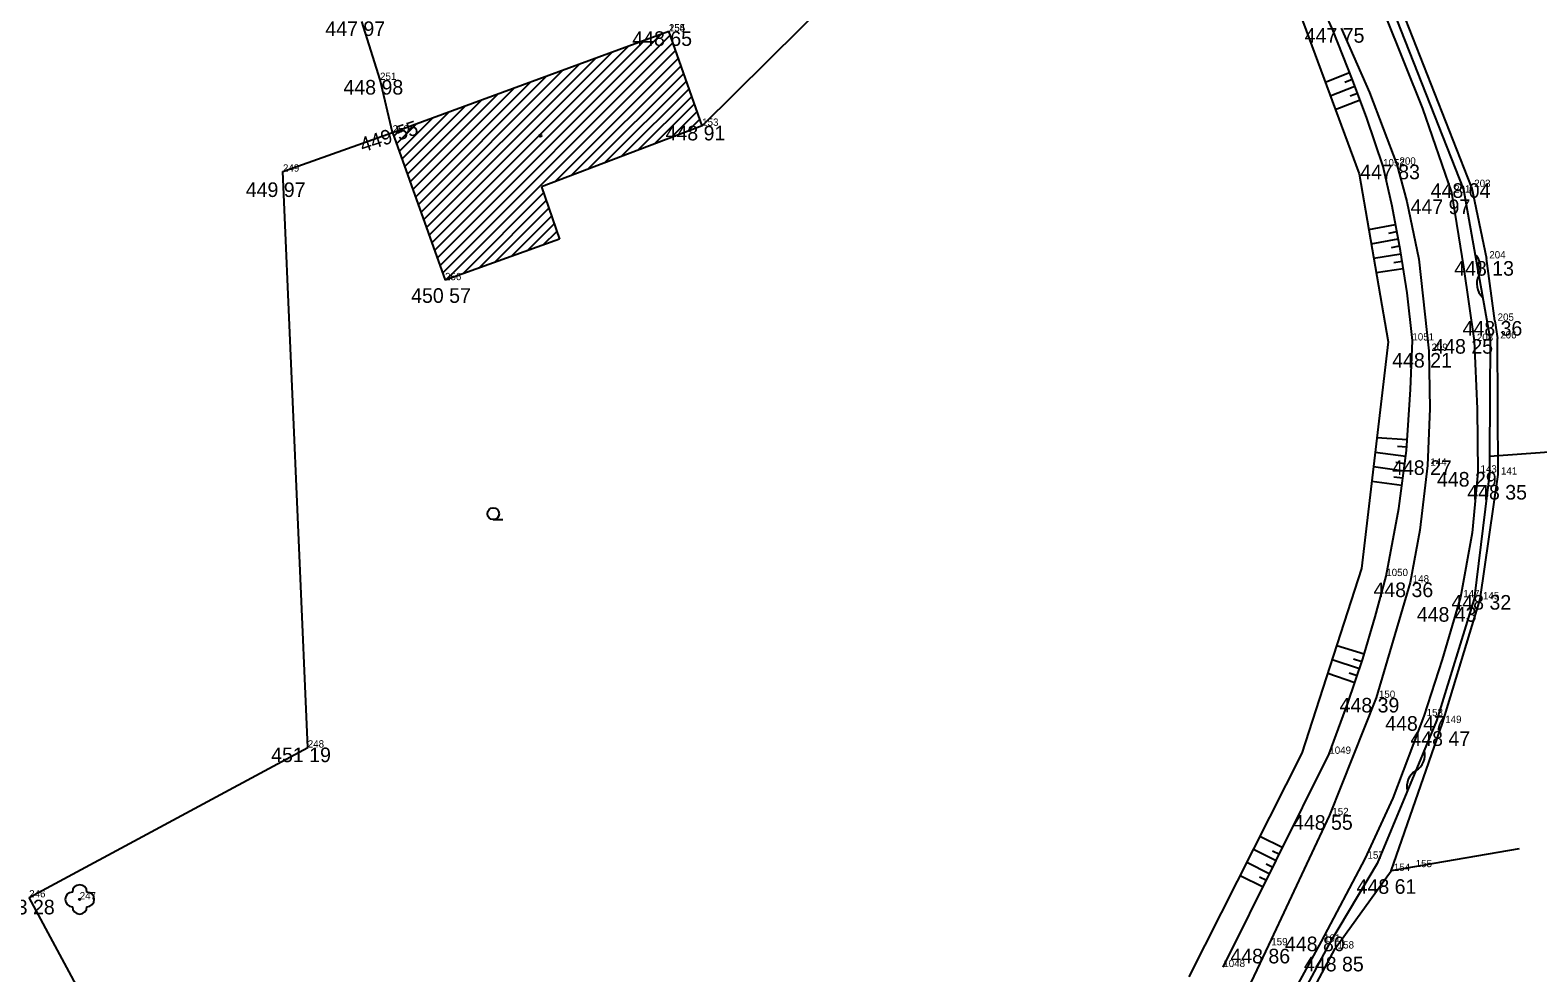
# Model space of a CAD drawing. Extents: x -559180 to -551373, y -1076947 to -1072071.
# Drawn here: x -553905.1 to -553801.9, y -1074904.8 to -1074840.3 of the extents above; entities that cross this region are included whole.
import ezdxf

# ---------------------------------------------------------------- set-up
doc = ezdxf.new("R2010")
doc.units = 0
for name, color, linetype in [('12_PLOTY', 7, 'Continuous'), ('13_PLOTY', 7, 'Continuous'), ('14_BUDOVY', 7, 'Continuous'), ('17_KOMUNIKACE', 7, 'Continuous'), ('18_POLOHOPIS', 7, 'Continuous'), ('1_VODA_ZN', 7, 'Continuous'), ('26_SRAFY', 7, 'Continuous'), ('27_HRANA_PATA', 7, 'Continuous'), ('28_VODA', 7, 'Continuous'), ('30_SDEL_ZN', 7, 'Continuous'), ('32', 7, 'Continuous'), ('34_ZELEN', 7, 'Continuous'), ('3_BODY', 7, 'Continuous'), ('45_ZN_KULTURY', 7, 'Continuous'), ('47_ZN_STAV_OBJ$', 7, 'Continuous'), ('6_VYSKY', 7, 'Continuous')]:
    doc.layers.add(name, color=color, linetype=linetype)

# ---------------------------------------------------------------- blocks, each defined once
blk = doc.blocks.new('POINT_DISPLAY')
blk.add_line((0, 0), (0, 0))
blk = doc.blocks.new('STL')
at = {"layer": '34_ZELEN'}
blk.add_circle((0, 0), 0.05, dxfattribs=at)
for centre, start, end in [((-0.5, 0), 90, 270), ((0, 0.5), 0, 180), ((0.5, 0), 270, 90), ((0, -0.5), 180, 0)]:
    blk.add_arc(centre, 0.5, start, end, dxfattribs=at)
blk = doc.blocks.new('BZ')
at = {"layer": '47_ZN_STAV_OBJ$'}
blk.add_circle((0, 0), 0.0875, dxfattribs=at)
blk = doc.blocks.new('ZAHRAD')
at = {"layer": '45_ZN_KULTURY'}
blk.add_line((0, 0), (0.65, 0), dxfattribs=at)
blk.add_circle((0, 0.4), 0.403, dxfattribs=at)
blk = doc.blocks.new('SDEP')
at = {"layer": '30_SDEL_ZN'}
for centre, start, end in [((0.75, -1), 53.1529, 126.8469), ((2.25, 1), 233.13, 306.8698)]:
    blk.add_arc(centre, 1.25, start, end, dxfattribs=at)

msp = doc.modelspace()

# ---------------------------------------------------------------- linework, layer by layer
at = {"layer": '12_PLOTY'}
for p, q in [((-553848.04, -1074835.89), (-553859.1, -1074846.84)), ((-553806.41, -1074851.03), (-553811.44, -1074838.23)), ((-553881.16, -1074843.7), (-553882.4, -1074839.69)), ((-553880.3, -1074847.3), (-553881.16, -1074843.7)), ((-553887.81, -1074849.98), (-553880.3, -1074847.3)), ((-553886.11, -1074889.41), (-553887.81, -1074849.98)), ((-553806.41, -1074851.03), (-553805.38, -1074855.92)), ((-553804.81, -1074860.19), (-553805.38, -1074855.92)), ((-553804.81, -1074860.19), (-553804.63, -1074861.4)), ((-553804.58, -1074870.72), (-553804.63, -1074861.4)), ((-553805.81, -1074879.26), (-553804.58, -1074870.72)), ((-553808.4, -1074887.73), (-553805.81, -1074879.26)), ((-553811.92, -1074897.86), (-553808.4, -1074887.73)), ((-553905.19, -1074899.67), (-553886.11, -1074889.41)), ((-553803.145, -1074896.339), (-553811.92, -1074897.86)), ((-553815.76, -1074903.17), (-553811.92, -1074897.86)), ((-553819.86, -1074910.82), (-553815.76, -1074903.17))]:
    msp.add_line(p, q, dxfattribs=at)
at = {"layer": '13_PLOTY'}
for p, q in [((-553811.82, -1074838.85), (-553806.97, -1074851.19)), ((-553806.97, -1074851.19), (-553805.14, -1074861.47)), ((-553805.14, -1074861.47), (-553805.19, -1074869.46)), ((-553805.19, -1074869.46), (-553805.18, -1074870.67)), ((-553805.18, -1074870.67), (-553806.23, -1074879.23)), ((-553806.23, -1074879.23), (-553808.8, -1074887.58)), ((-553808.8, -1074887.58), (-553812.87, -1074897.34)), ((-553812.87, -1074897.34), (-553816.21, -1074902.93)), ((-553816.21, -1074902.93), (-553820.31, -1074910.54))]:
    msp.add_line(p, q, dxfattribs=at)
at = {"layer": '14_BUDOVY'}
for p, q in [((-553880.3, -1074847.3), (-553861.38, -1074840.37)), ((-553859.1, -1074846.84), (-553861.38, -1074840.37)), ((-553859.1, -1074846.84), (-553870.1, -1074851.02)), ((-553880.3, -1074847.3), (-553876.71, -1074857.41)), ((-553870.1, -1074851.02), (-553868.88, -1074854.6)), ((-553868.88, -1074854.6), (-553876.71, -1074857.41))]:
    msp.add_line(p, q, dxfattribs=at)
at = {"layer": '17_KOMUNIKACE'}
for p, q in [((-553810.62, -1074878.11), (-553812.94, -1074886.01)), ((-553812.94, -1074886.01), (-553816.13, -1074894.04)), ((-553816.13, -1074894.04), (-553820.31, -1074902.95)), ((-553813.72, -1074897.02), (-553816.7, -1074902.7)), ((-553820.31, -1074902.95), (-553823.62, -1074909.86)), ((-553816.7, -1074902.7), (-553820.91, -1074910.31))]:
    msp.add_line(p, q, dxfattribs=at)
for points in [[(-553812.32, -1074839.29), (-553809.778, -1074845.659), (-553807.79, -1074851.41)], [(-553815.33, -1074840.15), (-553813.404, -1074844.565), (-553811.53, -1074849.5)], [(-553811.53, -1074849.5), (-553810.837, -1074852.032), (-553810.028, -1074855.98), (-553809.34, -1074862.25)], [(-553807.79, -1074851.41), (-553806.951, -1074856.495), (-553806.23, -1074861.57)], [(-553806.23, -1074861.57), (-553806.017, -1074866.21), (-553805.98, -1074870.58)], [(-553809.34, -1074862.25), (-553809.266, -1074866.204), (-553809.42, -1074870.11)], [(-553809.42, -1074870.11), (-553809.949, -1074874.532), (-553810.62, -1074878.11)], [(-553805.98, -1074870.58), (-553806.357, -1074874.708), (-553807.16, -1074879.12)], [(-553807.16, -1074879.12), (-553808.419, -1074883.39), (-553809.67, -1074887.26)], [(-553809.67, -1074887.26), (-553811.807, -1074892.866), (-553813.72, -1074897.02)]]:
    msp.add_lwpolyline(points, dxfattribs=at)
at = {"layer": '18_POLOHOPIS'}
msp.add_line((-553805.19, -1074869.46), (-553796.08, -1074868.8), dxfattribs=at)
at = {"layer": '26_SRAFY'}
for p, q in [((-553816.438, -1074843.842), (-553814.766, -1074843.19)), ((-553816.091, -1074844.78), (-553814.401, -1074844.137)), ((-553815.088, -1074843.853), (-553814.584, -1074843.656)), ((-553815.744, -1074845.718), (-553814.045, -1074845.071)), ((-553814.731, -1074844.797), (-553814.223, -1074844.604)), ((-553813.453, -1074853.937), (-553811.621, -1074853.594)), ((-553812.081, -1074854.189), (-553811.529, -1074854.086)), ((-553813.283, -1074854.922), (-553811.437, -1074854.577)), ((-553811.901, -1074855.172), (-553811.345, -1074855.069)), ((-553813.112, -1074855.908), (-553811.25, -1074855.612)), ((-553811.728, -1074856.194), (-553811.171, -1074856.106)), ((-553812.942, -1074856.893), (-553811.093, -1074856.6)), ((-553812.891, -1074868.186), (-553810.809, -1074868.322)), ((-553811.474, -1074868.779), (-553810.842, -1074868.82)), ((-553813.007, -1074869.18), (-553810.911, -1074869.463)), ((-553811.604, -1074869.874), (-553810.978, -1074869.959)), ((-553813.124, -1074870.173), (-553811.045, -1074870.454)), ((-553811.733, -1074870.865), (-553811.112, -1074870.949)), ((-553813.24, -1074871.166), (-553811.179, -1074871.445)), ((-553815.952, -1074883.372), (-553814.082, -1074884.002)), ((-553815.645, -1074882.421), (-553813.753, -1074882.983)), ((-553814.485, -1074883.339), (-553813.922, -1074883.528)), ((-553816.259, -1074884.324), (-553814.401, -1074884.95)), ((-553814.801, -1074884.287), (-553814.241, -1074884.476)), ((-553820.899, -1074895.484), (-553819.342, -1074896.259)), ((-553821.35, -1074896.377), (-553819.787, -1074897.154)), ((-553820.032, -1074896.474), (-553819.564, -1074896.706)), ((-553821.801, -1074897.269), (-553820.232, -1074898.05)), ((-553820.479, -1074897.368), (-553820.01, -1074897.602)), ((-553822.252, -1074898.162), (-553820.678, -1074898.945)), ((-553820.926, -1074898.263), (-553820.455, -1074898.497))]:
    msp.add_line(p, q, dxfattribs=at)
at = {"layer": '27_HRANA_PATA'}
for p, q in [((-553823.41, -1074904.44), (-553816.15, -1074889.84)), ((-553895.03, -1074918.51), (-553905.19, -1074899.67))]:
    msp.add_line(p, q, dxfattribs=at)
for points in [[(-553812.47, -1074849.62), (-553813.574, -1074846.309), (-553814.57, -1074843.693), (-553815.878, -1074840.338), (-553817.02, -1074837.75)], [(-553810.46, -1074861.54), (-553810.829, -1074858.267), (-553811.284, -1074855.395), (-553811.853, -1074852.352), (-553812.47, -1074849.62)], [(-553812.25, -1074877.67), (-553811.397, -1074873.054), (-553810.858, -1074869.071), (-553810.587, -1074864.906), (-553810.46, -1074861.54)], [(-553816.15, -1074889.84), (-553814.881, -1074886.376), (-553813.857, -1074883.334), (-553813.004, -1074880.462), (-553812.25, -1074877.67)]]:
    msp.add_lwpolyline(points, dxfattribs=at)
at = {"layer": '28_VODA'}
for p, q in [((-553818.36, -1074838.65), (-553814.113, -1074850.122)), ((-553814.113, -1074850.122), (-553812.122, -1074861.634)), ((-553812.122, -1074861.634), (-553813.942, -1074877.146)), ((-553813.942, -1074877.146), (-553818.029, -1074889.804)), ((-553818.029, -1074889.804), (-553825.763, -1074905.112))]:
    msp.add_line(p, q, dxfattribs=at)
at = {"layer": '32'}
for p, q in [((-553877.433, -1074855.375), (-553863.034, -1074840.976)), ((-553877.247, -1074855.896), (-553861.918, -1074840.567)), ((-553877.062, -1074856.418), (-553861.285, -1074840.641)), ((-553877.803, -1074854.331), (-553865.266, -1074841.793)), ((-553877.618, -1074854.853), (-553864.15, -1074841.385)), ((-553876.877, -1074856.94), (-553861.1, -1074841.164)), ((-553876.6, -1074857.371), (-553860.916, -1074841.686)), ((-553878.359, -1074852.766), (-553868.613, -1074843.019)), ((-553878.174, -1074853.287), (-553867.497, -1074842.611)), ((-553877.989, -1074853.809), (-553866.381, -1074842.202)), ((-553869.201, -1074850.678), (-553860.732, -1074842.209)), ((-553868.061, -1074850.245), (-553860.548, -1074842.732)), ((-553878.73, -1074851.722), (-553870.845, -1074843.837)), ((-553878.545, -1074852.244), (-553869.729, -1074843.428)), ((-553866.92, -1074849.812), (-553860.363, -1074843.255)), ((-553865.78, -1074849.378), (-553860.179, -1074843.778)), ((-553879.286, -1074850.156), (-553874.192, -1074845.063)), ((-553879.1, -1074850.678), (-553873.076, -1074844.654)), ((-553878.915, -1074851.2), (-553871.96, -1074844.245)), ((-553864.639, -1074848.945), (-553859.995, -1074844.301)), ((-553863.499, -1074848.511), (-553859.811, -1074844.823)), ((-553879.656, -1074849.113), (-553876.424, -1074845.88)), ((-553879.471, -1074849.635), (-553875.308, -1074845.471)), ((-553862.358, -1074848.078), (-553859.626, -1074845.346)), ((-553861.218, -1074847.645), (-553859.442, -1074845.869)), ((-553880.212, -1074847.547), (-553879.771, -1074847.106)), ((-553880.027, -1074848.069), (-553878.655, -1074846.698)), ((-553879.842, -1074848.591), (-553877.539, -1074846.289)), ((-553860.077, -1074847.211), (-553859.258, -1074846.392)), ((-553875.498, -1074856.975), (-553869.958, -1074851.436)), ((-553874.395, -1074856.579), (-553869.779, -1074851.963)), ((-553873.292, -1074856.183), (-553869.599, -1074852.49)), ((-553872.189, -1074855.787), (-553869.419, -1074853.018)), ((-553871.086, -1074855.392), (-553869.239, -1074853.545)), ((-553869.983, -1074854.996), (-553869.06, -1074854.073))]:
    msp.add_line(p, q, dxfattribs=at)

# ---------------------------------------------------------------- block references
at = {"layer": '1_VODA_ZN'}
for p in [(-553861.38, -1074840.37), (-553861.38, -1074840.38), (-553881.16, -1074843.7), (-553859.1, -1074846.84), (-553880.3, -1074847.3), (-553887.81, -1074849.98), (-553812.47, -1074849.62), (-553811.53, -1074849.5), (-553806.41, -1074851.03), (-553807.79, -1074851.41), (-553805.38, -1074855.92), (-553876.71, -1074857.41), (-553804.81, -1074860.19), (-553810.46, -1074861.54), (-553806.23, -1074861.57), (-553804.63, -1074861.4), (-553809.34, -1074862.25), (-553809.42, -1074870.11), (-553805.98, -1074870.58), (-553804.58, -1074870.72), (-553812.25, -1074877.67), (-553810.62, -1074878.11), (-553807.16, -1074879.12), (-553805.81, -1074879.26), (-553812.94, -1074886.01), (-553809.67, -1074887.26), (-553808.4, -1074887.73), (-553886.11, -1074889.41), (-553816.15, -1074889.84), (-553816.13, -1074894.04), (-553813.72, -1074897.02), (-553811.92, -1074897.86), (-553810.42, -1074897.6), (-553901.73, -1074899.81), (-553820.31, -1074902.95), (-553816.7, -1074902.7), (-553815.76, -1074903.17), (-553823.41, -1074904.44)]:
    msp.add_blockref('POINT_DISPLAY', p, dxfattribs=at)
at = {"layer": '30_SDEL_ZN'}
for p, xscale, yscale, rotation in [((-553806.182, -1074855.618), 0.9999994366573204, 0.9999994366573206, -79.90613344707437), ((-553810.798, -1074892.37), 1.0000004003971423, 1.000000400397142, 67.3634905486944)]:
    msp.add_blockref('SDEP', p, dxfattribs=dict(at, xscale=xscale, yscale=yscale, rotation=rotation))
at = {"layer": '32'}
msp.add_blockref('POINT_DISPLAY', (-553868.88, -1074854.6), dxfattribs=at)
at = {"layer": '34_ZELEN'}
msp.add_blockref('STL', (-553901.73, -1074899.81), dxfattribs=at)
at = {"layer": '45_ZN_KULTURY'}
msp.add_blockref('ZAHRAD', (-553873.409, -1074873.801), dxfattribs=at)
at = {"layer": '47_ZN_STAV_OBJ$'}
msp.add_blockref('BZ', (-553870.189, -1074847.519), dxfattribs=at)

# ---------------------------------------------------------------- texts
at = {"layer": '3_BODY'}
for s, p in [('255', (-553861.38, -1074840.38)), ('154', (-553861.38, -1074840.37)), ('251', (-553881.16, -1074843.7)), ('250', (-553880.3, -1074847.3)), ('153', (-553859.1, -1074846.84)), ('1052', (-553812.47, -1074849.62)), (' 200', (-553811.53, -1074849.5)), ('249', (-553887.81, -1074849.98)), (' 201', (-553807.79, -1074851.41)), (' 203', (-553806.41, -1074851.03)), (' 204', (-553805.38, -1074855.92)), ('256', (-553876.71, -1074857.41)), (' 205', (-553804.81, -1074860.19)), ('1051', (-553810.46, -1074861.54)), (' 208', (-553806.23, -1074861.57)), (' 206', (-553804.63, -1074861.4)), (' 209', (-553809.34, -1074862.25)), (' 144', (-553809.42, -1074870.11)), (' 143', (-553805.98, -1074870.58)), (' 141', (-553804.58, -1074870.72)), ('1050', (-553812.25, -1074877.67)), (' 148', (-553810.62, -1074878.11)), (' 147', (-553807.16, -1074879.12)), (' 145', (-553805.81, -1074879.26)), (' 150', (-553812.94, -1074886.01)), (' 153', (-553809.67, -1074887.26)), (' 149', (-553808.4, -1074887.73)), ('248', (-553886.11, -1074889.41)), ('1049', (-553816.15, -1074889.84)), (' 152', (-553816.13, -1074894.04)), (' 157', (-553813.72, -1074897.02)), (' 154', (-553811.92, -1074897.86)), (' 155', (-553810.42, -1074897.6)), ('246', (-553905.19, -1074899.67)), ('247', (-553901.73, -1074899.81)), (' 159', (-553820.31, -1074902.95)), (' 161', (-553816.7, -1074902.7)), (' 158', (-553815.76, -1074903.17)), ('1048', (-553823.41, -1074904.44))]:
    msp.add_text(s, height=0.5, dxfattribs=at).set_placement(p)
at = {"layer": '6_VYSKY'}
for s, p in [('447 97', (-553884.905, -1074840.69)), ('448 65', (-553863.885, -1074841.37)), ('447 75', (-553817.835, -1074841.15)), ('448 98', (-553883.665, -1074844.7)), ('448 91', (-553861.605, -1074847.84)), ('447 83', (-553814.035, -1074850.5)), ('449 97', (-553890.356, -1074851.715)), ('448 04', (-553809.206, -1074851.774)), ('447 97', (-553810.586, -1074852.884)), ('448 13', (-553807.594, -1074857.102)), ('450 57', (-553879.031, -1074858.962)), ('448 36', (-553807.023, -1074861.209)), ('448 25', (-553809.027, -1074862.442)), ('448 21', (-553811.845, -1074863.396)), ('448 27', (-553811.852, -1074870.745)), ('448 29', (-553808.777, -1074871.543)), ('448 35', (-553806.703, -1074872.431)), ('448 36', (-553813.125, -1074879.11)), ('448 32', (-553807.786, -1074879.968)), ('448 43', (-553810.157, -1074880.795)), ('448 39', (-553815.445, -1074887.01)), ('448 47', (-553812.321, -1074888.26)), ('448 47', (-553810.595, -1074889.296)), ('451 19', (-553888.615, -1074890.41)), ('448 55', (-553818.635, -1074895.04)), ('448 61', (-553814.279, -1074899.425)), ('453 28', (-553907.532, -1074900.832)), ('448 80', (-553819.187, -1074903.353)), ('448 86', (-553822.925, -1074904.187)), ('448 85', (-553817.882, -1074904.735))]:
    msp.add_text(s, height=1, dxfattribs=at).set_placement(p)
msp.add_text('449 55', height=1, rotation=18.10051, dxfattribs=at).set_placement((-553882.345, -1074848.668))

doc.saveas('drawing.dxf')
